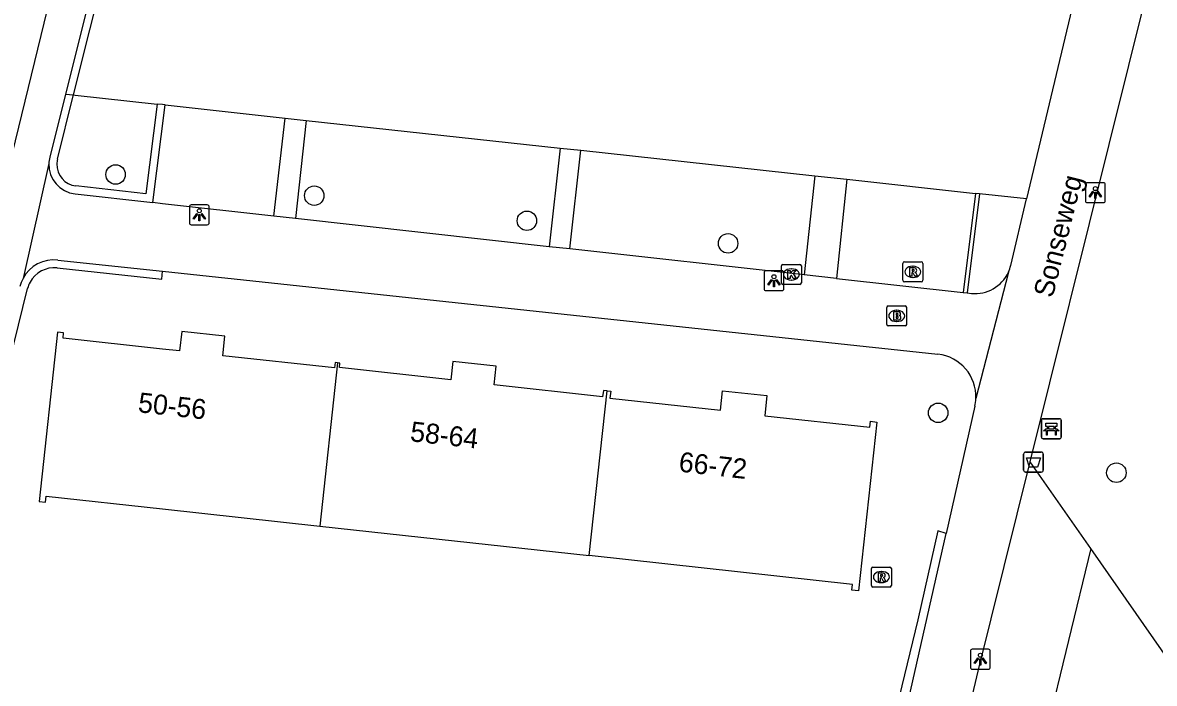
# Model space of a CAD drawing. Extents: x 162026 to 163499, y 387297 to 388169.
# Drawn here: x 162493 to 162549.8, y 387629 to 387662.1 of the extents above; entities that cross this region are included whole.
import ezdxf

# ---------------------------------------------------------------- set-up
doc = ezdxf.new("R2010")
doc.units = 0
for name, color, linetype in [('IMGEO_Afvalbak', 7, 'Continuous'), ('IMGEO_Bank', 7, 'Continuous'), ('IMGEO_Boom', 7, 'Continuous'), ('IMGEO_Brandkraan', 7, 'Continuous'), ('IMGEO_Groenvoorziening', 7, 'Continuous'), ('IMGEO_Haag', 7, 'Continuous'), ('IMGEO_Hek', 7, 'Continuous'), ('IMGEO_Kolk', 7, 'Continuous'), ('IMGEO_Lichtpunt', 7, 'Continuous'), ('IMGEO_Openbare_ruimte_label', 7, 'Continuous'), ('IMGEO_Pand', 7, 'Continuous'), ('IMGEO_Pand_nummerreeks', 7, 'Continuous'), ('IMGEO_Rijbaan_lokaal_open', 7, 'Continuous'), ('IMGEO_Rioolput', 7, 'Continuous'), ('IMGEO_Voetpad_open', 7, 'Continuous')]:
    doc.layers.add(name, color=color, linetype=linetype)

msp = doc.modelspace()

# ---------------------------------------------------------------- linework, layer by layer
at = {"layer": 'IMGEO_Afvalbak'}
for p, q in [((162543.252, 387639.672), (162543.252, 387640.472)), ((162543.252, 387640.472), (162543.252, 387639.672)), ((162543.352, 387640.572), (162544.142, 387640.572)), ((162544.142, 387640.572), (162543.352, 387640.572)), ((162544.242, 387640.472), (162544.242, 387639.672)), ((162544.242, 387639.672), (162544.242, 387640.472)), ((162544.142, 387639.572), (162543.352, 387639.572)), ((162543.352, 387639.572), (162544.142, 387639.572))]:
    msp.add_line(p, q, dxfattribs=at)
msp.add_lwpolyline([(162543.395, 387640.286), (162544.099, 387640.286), (162543.95, 387639.816), (162543.544, 387639.816), (162543.395, 387640.286)], dxfattribs=at)
for centre, start, end in [((162543.352, 387640.472), 90, 180), ((162543.352, 387640.472), 90, 180), ((162544.142, 387640.472), 0, 90), ((162544.142, 387640.472), 360, 90), ((162543.352, 387639.672), 180, 270), ((162543.352, 387639.672), 180, 270), ((162544.142, 387639.672), 270, 0), ((162544.142, 387639.672), 270, 0)]:
    msp.add_arc(centre, 0.1, start, end, dxfattribs=at)
at = {"layer": 'IMGEO_Bank'}
for p, q in [((162544.146, 387641.322), (162544.146, 387642.163)), ((162544.146, 387642.163), (162544.146, 387641.322)), ((162544.221, 387642.247), (162545.062, 387642.247)), ((162545.062, 387642.247), (162544.221, 387642.247)), ((162545.146, 387642.172), (162545.146, 387641.331)), ((162545.146, 387641.331), (162545.146, 387642.172)), ((162544.843, 387641.645), (162544.45, 387641.645)), ((162544.455, 387641.753), (162544.455, 387641.859)), ((162544.499, 387641.859), (162544.499, 387641.753)), ((162544.787, 387641.865), (162544.505, 387641.865)), ((162544.505, 387641.747), (162544.787, 387641.747)), ((162544.793, 387641.753), (162544.793, 387641.859)), ((162544.837, 387641.859), (162544.837, 387641.753)), ((162545.071, 387641.247), (162544.23, 387641.247)), ((162544.23, 387641.247), (162545.071, 387641.247))]:
    msp.add_line(p, q, dxfattribs=at)
for points in [[(162544.393, 387641.645), (162544.251, 387641.645), (162544.363, 387641.747), (162544.449, 387641.747)], [(162544.449, 387641.865), (162544.363, 387641.865), (162544.363, 387642.026), (162544.926, 387642.026), (162544.926, 387641.865), (162544.843, 387641.865)], [(162544.443, 387641.638), (162544.443, 387641.431), (162544.4, 387641.431), (162544.4, 387641.638)], [(162544.843, 387641.747), (162544.926, 387641.747), (162545.038, 387641.645), (162544.899, 387641.645)], [(162544.893, 387641.638), (162544.893, 387641.431), (162544.849, 387641.431), (162544.849, 387641.638)]]:
    msp.add_lwpolyline(points, dxfattribs=at)
for centre, radius, start, end in [((162544.224, 387642.169), 0.0779, 92.4484, 184.2845), ((162544.224, 387642.169), 0.0779, 92.4484, 184.2845), ((162545.068, 387642.169), 0.0779, 2.4484, 94.2845), ((162545.068, 387642.169), 0.0779, 2.4484, 94.2845), ((162544.393, 387641.638), 0.00671, 2.8957, 87.1043), ((162544.45, 387641.638), 0.00671, 92.8957, 177.1043), ((162544.448, 387641.858), 0.00671, 2.8957, 87.1043), ((162544.448, 387641.754), 0.00671, 272.8957, 357.1043), ((162544.505, 387641.858), 0.00671, 92.8957, 177.1043), ((162544.505, 387641.754), 0.00671, 182.8957, 267.1043), ((162544.787, 387641.858), 0.00671, 2.8957, 87.1043), ((162544.787, 387641.754), 0.00671, 272.8957, 357.1043), ((162544.844, 387641.858), 0.00671, 92.8957, 177.1043), ((162544.844, 387641.754), 0.00671, 182.8957, 267.1043), ((162544.842, 387641.638), 0.00671, 2.8957, 87.1043), ((162544.899, 387641.638), 0.00671, 92.8957, 177.1043), ((162544.224, 387641.325), 0.0779, 182.4484, 274.2845), ((162544.224, 387641.325), 0.0779, 182.4484, 274.2845), ((162545.068, 387641.325), 0.0779, 272.4484, 4.2845), ((162545.068, 387641.325), 0.0779, 272.4484, 4.2845)]:
    msp.add_arc(centre, radius, start, end, dxfattribs=at)
at = {"layer": 'IMGEO_Boom'}
for centre in [(162497.639, 387654.512), (162507.618, 387653.449), (162518.302, 387652.189), (162528.407, 387651.053), (162538.962, 387642.545), (162547.914, 387639.54)]:
    msp.add_circle(centre, 0.489, dxfattribs=at)
at = {"layer": 'IMGEO_Brandkraan'}
for p, q in [((162536.377, 387646.987), (162536.377, 387647.839)), ((162536.452, 387647.913), (162537.304, 387647.913)), ((162537.378, 387647.839), (162537.378, 387646.987)), ((162536.865, 387647.693), (162536.89, 387647.693)), ((162537.304, 387646.913), (162536.452, 387646.913)), ((162536.888, 387647.133), (162536.863, 387647.133))]:
    msp.add_line(p, q, dxfattribs=at)
for points in [[(162536.377, 387646.987), (162536.377, 387647.839)], [(162536.452, 387647.913), (162537.304, 387647.913)], [(162537.378, 387647.839), (162537.378, 387646.987)], [(162536.725, 387647.613), (162536.725, 387647.213), (162536.938, 387647.213)], [(162536.956, 387647.613), (162536.725, 387647.613)], [(162536.904, 387647.532), (162536.85, 387647.532), (162536.85, 387647.456)], [(162536.85, 387647.456), (162536.903, 387647.456)], [(162536.912, 387647.38), (162536.85, 387647.38), (162536.85, 387647.299)], [(162536.85, 387647.299), (162536.912, 387647.299)], [(162537.304, 387646.913), (162536.452, 387646.913)]]:
    msp.add_lwpolyline(points, dxfattribs=at)
for centre, radius, start, end in [((162536.454, 387647.837), 0.0765, 91.552, 178.448), ((162536.454, 387647.837), 0.0765, 91.552, 178.448), ((162537.302, 387647.837), 0.0765, 1.552, 88.448), ((162537.302, 387647.837), 0.0765, 1.552, 88.448), ((162536.905, 387647.494), 0.0379, 267.8285, 90.9355), ((162536.913, 387647.339), 0.0404, 269.8759, 90.5077), ((162536.944, 387647.464), 0.251, 268.6676, 293.5347), ((162536.96, 387647.468), 0.145, 59.4692, 91.5367), ((162536.985, 387647.515), 0.0922, 285.5137, 58.1501), ((162536.99, 387647.323), 0.105, 301.3115, 78.989), ((162536.454, 387646.989), 0.0765, 181.552, 268.448), ((162536.454, 387646.989), 0.0765, 181.552, 268.448), ((162537.302, 387646.989), 0.0765, 271.552, 358.448), ((162537.302, 387646.989), 0.0765, 271.552, 358.448)]:
    msp.add_arc(centre, radius, start, end, dxfattribs=at)
for centre, major_axis, ratio, start_param, end_param in [((162536.864, 387647.413), (-0.387, 0.002), 0.722429, 4.712389, 7.853982), ((162536.889, 387647.413), (-0.39, 0.002), 0.717154, 1.570796, 4.712389)]:
    msp.add_ellipse(centre, major_axis=major_axis, ratio=ratio, start_param=start_param, end_param=end_param, dxfattribs=at)
at = {"layer": 'IMGEO_Groenvoorziening'}
for points in [[(162495.528, 387658.506), (162495.612, 387658.497), (162499.728, 387658.047)], [(162500.126, 387658.003), (162506.15, 387657.345)], [(162507.217, 387657.229), (162519.969, 387655.839)], [(162521.005, 387655.726), (162532.77, 387654.443)], [(162534.375, 387654.269), (162540.839, 387653.564)], [(162543.402, 387653.284), (162541.038, 387653.542)], [(162546.625, 387635.733), (162543.584, 387640.08)], [(162546.625, 387635.733), (162543.259, 387621.874)], [(162557.092, 387622.773), (162550.682, 387629.937), (162546.625, 387635.733)]]:
    msp.add_lwpolyline(points, dxfattribs=at)
at = {"layer": 'IMGEO_Haag'}
for points in [[(162495.528, 387658.506), (162498.785, 387671.513)], [(162494.72, 387655.277), (162495.515, 387658.453), (162495.528, 387658.506)], [(162495.127, 387658.55), (162495.528, 387658.506)], [(162499.728, 387658.047), (162499.158, 387653.539), (162495.649, 387653.934)], [(162500.126, 387658.003), (162500, 387658.017), (162499.728, 387658.047)], [(162499.505, 387653.098), (162500.126, 387658.003)], [(162540.839, 387653.564), (162540.22, 387648.59)], [(162541.038, 387653.542), (162540.419, 387648.568)], [(162541.038, 387653.542), (162540.839, 387653.564)], [(162494.698, 387649.82), (162499.957, 387649.257), (162500, 387649.655)], [(162488.396, 387629.232), (162493.218, 387648.785)], [(162539.356, 387636.493), (162538.951, 387636.628), (162537.932, 387632.153), (162535.371, 387621.603)]]:
    msp.add_lwpolyline(points, dxfattribs=at)
for centre, radius, start, end in [((162495.818, 387655.007), 1.131, 166.2018, 178.0916), ((162495.775, 387655.014), 1.087, 178.3715, 263.3473), ((162494.554, 387648.449), 1.379, 83.995, 151.6716), ((162494.531, 387648.464), 1.352, 151.774, 166.2476)]:
    msp.add_arc(centre, radius, start, end, dxfattribs=at)
at = {"layer": 'IMGEO_Hek'}
for points in [[(162546.625, 387635.733), (162543.584, 387640.08)], [(162557.092, 387622.773), (162550.682, 387629.937), (162546.625, 387635.733)]]:
    msp.add_lwpolyline(points, dxfattribs=at)
at = {"layer": 'IMGEO_Kolk'}
for p, q in [((162531.086, 387649.068), (162531.086, 387649.92)), ((162531.161, 387649.994), (162532.013, 387649.994)), ((162531.574, 387649.774), (162531.599, 387649.774)), ((162532.087, 387649.92), (162532.087, 387649.068)), ((162532.013, 387648.994), (162531.161, 387648.994)), ((162531.597, 387649.214), (162531.572, 387649.214))]:
    msp.add_line(p, q, dxfattribs=at)
for points in [[(162531.086, 387649.068), (162531.086, 387649.92)], [(162531.161, 387649.994), (162532.013, 387649.994)], [(162531.407, 387649.694), (162531.53, 387649.694), (162531.53, 387649.543), (162531.66, 387649.694), (162531.824, 387649.694), (162531.678, 387649.543), (162531.831, 387649.294), (162531.679, 387649.294), (162531.594, 387649.458), (162531.53, 387649.391), (162531.53, 387649.294), (162531.407, 387649.294), (162531.407, 387649.694)], [(162532.087, 387649.92), (162532.087, 387649.068)], [(162532.013, 387648.994), (162531.161, 387648.994)]]:
    msp.add_lwpolyline(points, dxfattribs=at)
for centre, start, end in [((162531.163, 387649.918), 91.552, 178.448), ((162531.163, 387649.918), 91.552, 178.448), ((162532.011, 387649.918), 1.552, 88.448), ((162532.011, 387649.918), 1.552, 88.448), ((162531.163, 387649.07), 181.552, 268.448), ((162531.163, 387649.07), 181.552, 268.448), ((162532.011, 387649.07), 271.552, 358.448), ((162532.011, 387649.07), 271.552, 358.448)]:
    msp.add_arc(centre, 0.0765, start, end, dxfattribs=at)
for centre, major_axis, ratio, start_param, end_param in [((162531.573, 387649.494), (-0.387, 0.002), 0.722429, 4.712389, 7.853982), ((162531.598, 387649.494), (-0.39, 0.002), 0.717154, 1.570796, 4.712389)]:
    msp.add_ellipse(centre, major_axis=major_axis, ratio=ratio, start_param=start_param, end_param=end_param, dxfattribs=at)
at = {"layer": 'IMGEO_Lichtpunt'}
for p, q in [((162547.261, 387654.099), (162546.453, 387654.099)), ((162547.261, 387654.099), (162546.453, 387654.099)), ((162546.359, 387654.004), (162546.359, 387653.197)), ((162546.359, 387654.004), (162546.359, 387653.197)), ((162547.355, 387653.197), (162547.355, 387654.004)), ((162547.355, 387653.197), (162547.355, 387654.004)), ((162502.247, 387652.985), (162501.439, 387652.985)), ((162502.247, 387652.985), (162501.439, 387652.985)), ((162546.453, 387653.103), (162547.261, 387653.103)), ((162546.453, 387653.103), (162547.261, 387653.103)), ((162501.345, 387652.89), (162501.345, 387652.083)), ((162501.345, 387652.89), (162501.345, 387652.083)), ((162502.341, 387652.083), (162502.341, 387652.89)), ((162502.341, 387652.083), (162502.341, 387652.89)), ((162501.439, 387651.989), (162502.247, 387651.989)), ((162501.439, 387651.989), (162502.247, 387651.989)), ((162530.213, 387649.581), (162530.213, 387648.774)), ((162530.213, 387649.581), (162530.213, 387648.774)), ((162531.115, 387649.676), (162530.307, 387649.676)), ((162531.115, 387649.676), (162530.307, 387649.676)), ((162531.209, 387648.774), (162531.209, 387649.581)), ((162531.209, 387648.774), (162531.209, 387649.581)), ((162530.307, 387648.68), (162531.115, 387648.68)), ((162530.307, 387648.68), (162531.115, 387648.68)), ((162540.582, 387630.581), (162540.582, 387629.774)), ((162540.582, 387630.581), (162540.582, 387629.774)), ((162541.484, 387630.676), (162540.676, 387630.676)), ((162541.484, 387630.676), (162540.676, 387630.676)), ((162541.578, 387629.774), (162541.578, 387630.581)), ((162541.578, 387629.774), (162541.578, 387630.581)), ((162540.676, 387629.68), (162541.484, 387629.68)), ((162540.676, 387629.68), (162541.484, 387629.68))]:
    msp.add_line(p, q, dxfattribs=at)
for points in [[(162546.733, 387653.668), (162546.772, 387653.64), (162546.584, 387653.378), (162546.546, 387653.405), (162546.733, 387653.668)], [(162546.835, 387653.62), (162546.882, 387653.62), (162546.882, 387653.298), (162546.835, 387653.298), (162546.835, 387653.62)], [(162546.945, 387653.64), (162546.983, 387653.667), (162547.17, 387653.405), (162547.131, 387653.377), (162546.945, 387653.64)], [(162501.719, 387652.554), (162501.758, 387652.526), (162501.57, 387652.264), (162501.532, 387652.291), (162501.719, 387652.554)], [(162501.821, 387652.506), (162501.868, 387652.506), (162501.868, 387652.184), (162501.821, 387652.184), (162501.821, 387652.506)], [(162501.931, 387652.526), (162501.969, 387652.553), (162502.156, 387652.291), (162502.117, 387652.263), (162501.931, 387652.526)], [(162530.587, 387649.245), (162530.626, 387649.217), (162530.438, 387648.955), (162530.4, 387648.982), (162530.587, 387649.245)], [(162530.689, 387649.197), (162530.736, 387649.197), (162530.736, 387648.875), (162530.689, 387648.875), (162530.689, 387649.197)], [(162530.799, 387649.217), (162530.837, 387649.244), (162531.024, 387648.982), (162530.985, 387648.954), (162530.799, 387649.217)], [(162540.956, 387630.245), (162540.995, 387630.217), (162540.807, 387629.955), (162540.769, 387629.982), (162540.956, 387630.245)], [(162541.058, 387630.197), (162541.105, 387630.197), (162541.105, 387629.875), (162541.058, 387629.875), (162541.058, 387630.197)], [(162541.168, 387630.217), (162541.206, 387630.244), (162541.393, 387629.982), (162541.354, 387629.954), (162541.168, 387630.217)]]:
    msp.add_lwpolyline(points, dxfattribs=at)
for centre in [(162546.858, 387653.802), (162501.844, 387652.688), (162530.712, 387649.379), (162541.081, 387630.379)]:
    msp.add_circle(centre, 0.0994, dxfattribs=at)
for centre, start, end in [((162546.453, 387654.004), 90, 180), ((162546.453, 387654.004), 90, 180), ((162547.261, 387654.004), 0, 90), ((162547.261, 387654.004), 0, 90), ((162501.439, 387652.89), 90, 180), ((162501.439, 387652.89), 90, 180), ((162502.247, 387652.89), 0, 90), ((162502.247, 387652.89), 0, 90), ((162546.453, 387653.197), 180, 270), ((162546.453, 387653.197), 180, 270), ((162547.261, 387653.197), 270, 0), ((162547.261, 387653.197), 270, 360), ((162501.439, 387652.083), 180, 270), ((162501.439, 387652.083), 180, 270), ((162502.247, 387652.083), 270, 0), ((162502.247, 387652.083), 270, 360), ((162530.307, 387649.581), 90, 180), ((162530.307, 387649.581), 90, 180), ((162531.115, 387649.581), 0, 90), ((162531.115, 387649.581), 0, 90), ((162530.307, 387648.774), 180, 270), ((162530.307, 387648.774), 180, 270), ((162531.115, 387648.774), 270, 0), ((162531.115, 387648.774), 270, 360), ((162540.676, 387630.581), 90, 180), ((162540.676, 387630.581), 90, 180), ((162541.484, 387630.581), 0, 90), ((162541.484, 387630.581), 0, 90), ((162540.676, 387629.774), 180, 270), ((162540.676, 387629.774), 180, 270), ((162541.484, 387629.774), 270, 0), ((162541.484, 387629.774), 270, 360)]:
    msp.add_arc(centre, 0.0946, start, end, dxfattribs=at)
at = {"layer": 'IMGEO_Pand'}
for points in [[(162508.789, 387645.055), (162508.671, 387645.068), (162508.642, 387644.8), (162503.021, 387645.414), (162503.128, 387646.392), (162500.959, 387646.629), (162500.852, 387645.651), (162500, 387645.744), (162494.998, 387646.291), (162495.027, 387646.559), (162494.725, 387646.592), (162493.797, 387638.092), (162494.111, 387638.057), (162494.144, 387638.362), (162500, 387637.722), (162507.893, 387636.86)], [(162508.789, 387645.055), (162507.893, 387636.86)], [(162522.325, 387643.647), (162522.141, 387643.667), (162522.106, 387643.353), (162516.656, 387643.948), (162516.759, 387644.892), (162514.578, 387645.13), (162514.477, 387644.203), (162508.881, 387644.815), (162508.906, 387645.043), (162508.789, 387645.055)], [(162522.325, 387643.647), (162522.51, 387643.627), (162522.472, 387643.285), (162528.024, 387642.679), (162528.131, 387643.655), (162530.358, 387643.412), (162530.248, 387642.404), (162535.521, 387641.828), (162535.553, 387642.122), (162535.885, 387642.086), (162534.959, 387633.61), (162534.631, 387633.646), (162534.663, 387633.936), (162521.423, 387635.382)], [(162521.423, 387635.382), (162522.325, 387643.647)], [(162507.893, 387636.86), (162521.423, 387635.382)]]:
    msp.add_lwpolyline(points, dxfattribs=at)
at = {"layer": 'IMGEO_Rijbaan_lokaal_open'}
msp.add_lwpolyline([(162486.172, 387630.015), (162486.508, 387631.255), (162487.791, 387636.482), (162497.263, 387675.316), (162498.286, 387679.137), (162498.305, 387679.17), (162498.449, 387679.931), (162498.615, 387681.926), (162498.638, 387684.945)], dxfattribs=at)
at = {"layer": 'IMGEO_Rioolput'}
for p, q in [((162537.262, 387650.125), (162538.114, 387650.125)), ((162537.187, 387649.199), (162537.187, 387650.051)), ((162537.675, 387649.905), (162537.7, 387649.905)), ((162538.188, 387650.051), (162538.188, 387649.199)), ((162538.114, 387649.125), (162537.262, 387649.125)), ((162537.698, 387649.345), (162537.673, 387649.345)), ((162535.607, 387633.876), (162535.607, 387634.728)), ((162535.682, 387634.802), (162536.534, 387634.802)), ((162536.608, 387634.728), (162536.608, 387633.876)), ((162536.095, 387634.582), (162536.12, 387634.582)), ((162536.534, 387633.802), (162535.682, 387633.802)), ((162536.118, 387634.022), (162536.093, 387634.022))]:
    msp.add_line(p, q, dxfattribs=at)
for points in [[(162537.262, 387650.125), (162538.114, 387650.125)], [(162537.187, 387649.199), (162537.187, 387650.051)], [(162537.776, 387649.823), (162537.524, 387649.825), (162537.524, 387649.425)], [(162537.524, 387649.425), (162537.648, 387649.425), (162537.648, 387649.587), (162537.659, 387649.587)], [(162537.702, 387649.744), (162537.648, 387649.744), (162537.648, 387649.663)], [(162537.648, 387649.663), (162537.7, 387649.663)], [(162537.706, 387649.558), (162537.777, 387649.425), (162537.917, 387649.425), (162537.852, 387649.551)], [(162538.188, 387650.051), (162538.188, 387649.199)], [(162538.114, 387649.125), (162537.262, 387649.125)], [(162535.607, 387633.876), (162535.607, 387634.728)], [(162535.682, 387634.802), (162536.534, 387634.802)], [(162536.608, 387634.728), (162536.608, 387633.876)], [(162536.196, 387634.5), (162535.944, 387634.502), (162535.944, 387634.102)], [(162535.944, 387634.102), (162536.068, 387634.102), (162536.068, 387634.264), (162536.079, 387634.264)], [(162536.122, 387634.421), (162536.068, 387634.421), (162536.068, 387634.34)], [(162536.068, 387634.34), (162536.12, 387634.34)], [(162536.126, 387634.235), (162536.197, 387634.102), (162536.337, 387634.102), (162536.272, 387634.228)], [(162536.534, 387633.802), (162535.682, 387633.802)]]:
    msp.add_lwpolyline(points, dxfattribs=at)
for centre, radius, start, end in [((162537.264, 387650.049), 0.0765, 91.552, 178.448), ((162537.264, 387650.049), 0.0765, 91.552, 178.448), ((162538.112, 387650.049), 0.0765, 1.552, 88.448), ((162538.112, 387650.049), 0.0765, 1.552, 88.448), ((162537.658, 387649.534), 0.0533, 26.0293, 88.6989), ((162537.684, 387649.852), 0.19, 274.7715, 282.9687), ((162537.708, 387649.648), 0.0964, 77.0061, 93.1865), ((162537.722, 387649.705), 0.0378, 276.6634, 79.6772), ((162537.775, 387649.713), 0.109, 350.3612, 89.416), ((162537.773, 387649.713), 0.112, 277.5842, 350.9817), ((162537.757, 387649.498), 0.108, 29.5134, 73.7905), ((162537.264, 387649.201), 0.0765, 181.552, 268.448), ((162537.264, 387649.201), 0.0765, 181.552, 268.448), ((162538.112, 387649.201), 0.0765, 271.552, 358.448), ((162538.112, 387649.201), 0.0765, 271.552, 358.448), ((162535.684, 387634.726), 0.0765, 91.552, 178.448), ((162535.684, 387634.726), 0.0765, 91.552, 178.448), ((162536.532, 387634.726), 0.0765, 1.552, 88.448), ((162536.532, 387634.726), 0.0765, 1.552, 88.448), ((162536.078, 387634.211), 0.0533, 26.0293, 88.6989), ((162536.104, 387634.529), 0.19, 274.7715, 282.9687), ((162536.128, 387634.325), 0.0964, 77.0061, 93.1865), ((162536.142, 387634.382), 0.0378, 276.6634, 79.6772), ((162536.195, 387634.39), 0.109, 350.3612, 89.416), ((162536.193, 387634.39), 0.112, 277.5842, 350.9817), ((162536.177, 387634.175), 0.108, 29.5134, 73.7905), ((162535.684, 387633.878), 0.0765, 181.552, 268.448), ((162535.684, 387633.878), 0.0765, 181.552, 268.448), ((162536.532, 387633.878), 0.0765, 271.552, 358.448), ((162536.532, 387633.878), 0.0765, 271.552, 358.448)]:
    msp.add_arc(centre, radius, start, end, dxfattribs=at)
for centre, major_axis, ratio, start_param, end_param in [((162537.674, 387649.625), (-0.387, 0.002), 0.722429, 4.712389, 7.853982), ((162537.699, 387649.625), (-0.39, 0.002), 0.717154, 1.570796, 4.712389), ((162536.094, 387634.302), (-0.387, 0.002), 0.722429, 4.712389, 7.853982), ((162536.119, 387634.302), (-0.39, 0.002), 0.717154, 1.570796, 4.712389)]:
    msp.add_ellipse(centre, major_axis=major_axis, ratio=ratio, start_param=start_param, end_param=end_param, dxfattribs=at)
at = {"layer": 'IMGEO_Voetpad_open'}
for points in [[(162547.957, 387672.382), (162543.402, 387653.284)], [(162543.584, 387640.08), (162551.515, 387671.971)], [(162498.387, 387671.569), (162495.127, 387658.55)], [(162495.127, 387658.55), (162494.332, 387655.373)], [(162505.596, 387652.413), (162506.15, 387657.345)], [(162506.15, 387657.345), (162507.217, 387657.229)], [(162507.217, 387657.229), (162506.672, 387652.294)], [(162519.969, 387655.839), (162519.419, 387650.887)], [(162519.969, 387655.839), (162521.005, 387655.726)], [(162520.458, 387650.772), (162521.005, 387655.726)], [(162494.288, 387655.058), (162492.988, 387649.292)], [(162532.77, 387654.443), (162532.221, 387649.473)], [(162532.77, 387654.443), (162534.375, 387654.269)], [(162534.375, 387654.269), (162533.854, 387649.293)], [(162495.604, 387653.537), (162499.505, 387653.098)], [(162505.596, 387652.413), (162500, 387653.042), (162499.505, 387653.098)], [(162542.607, 387649.951), (162543.402, 387653.284)], [(162506.672, 387652.294), (162505.596, 387652.413)], [(162519.419, 387650.887), (162506.672, 387652.294)], [(162520.458, 387650.772), (162519.419, 387650.887)], [(162532.221, 387649.473), (162520.458, 387650.772)], [(162494.74, 387650.218), (162500, 387649.655)], [(162500, 387649.655), (162538.948, 387645.486)], [(162542.486, 387649.6), (162540.851, 387643.268)], [(162533.854, 387649.293), (162532.221, 387649.473)], [(162533.854, 387649.293), (162540.22, 387648.59)], [(162540.22, 387648.59), (162540.419, 387648.568)], [(162540.419, 387648.568), (162540.63, 387648.545)], [(162540.796, 387642.874), (162539.356, 387636.493)], [(162538.234, 387618.016), (162540.972, 387629.571), (162543.584, 387640.08)], [(162535.72, 387620.712), (162536.473, 387623.81), (162536.747, 387624.937), (162537.049, 387626.275), (162539.356, 387636.493)]]:
    msp.add_lwpolyline(points, dxfattribs=at)
for centre, radius, start, end in [((162495.846, 387655.001), 1.559, 166.1946, 177.9018), ((162495.774, 387655.014), 1.486, 178.2871, 263.447), ((162494.554, 387648.45), 1.778, 83.9808, 151.7356), ((162540.822, 387650.367), 1.832, 263.9814, 335.2487), ((162540.942, 387650.329), 1.707, 334.7374, 347.2215), ((162494.548, 387648.456), 1.77, 151.8249, 166.1188), ((162538.721, 387643.366), 2.132, 357.3646, 83.8932), ((162538.776, 387643.357), 2.077, 346.5574, 357.549)]:
    msp.add_arc(centre, radius, start, end, dxfattribs=at)

# ---------------------------------------------------------------- texts
at = {"layer": 'IMGEO_Openbare_ruimte_label'}
msp.add_text('Sonseweg', height=1, rotation=75.936, dxfattribs=at).set_placement((162544.707, 387648.277))
at = {"layer": 'IMGEO_Pand_nummerreeks'}
for s, rotation, p in [('50-56', 353.7635, (162498.734, 387642.583)), ('58-64', 353.6917, (162512.404, 387641.126)), ('66-72', 353.629, (162525.897, 387639.602))]:
    msp.add_text(s, height=1, rotation=rotation, dxfattribs=at).set_placement(p)

doc.saveas('drawing.dxf')
